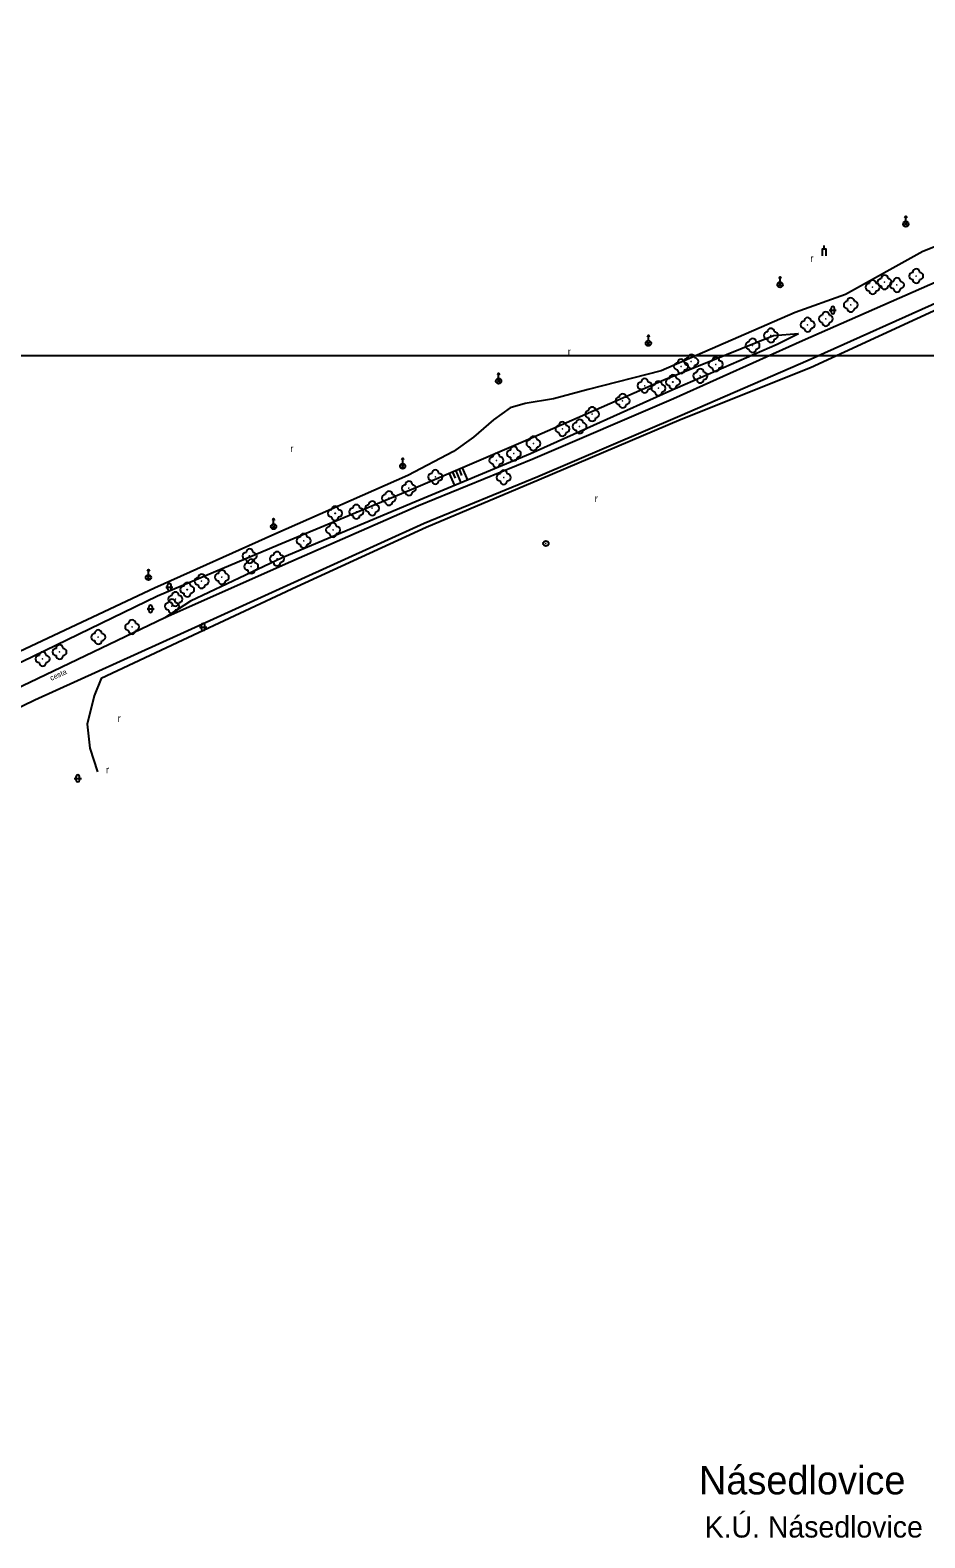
# Model space of a CAD drawing. Extents: x -582188 to -561562, y -1187250 to -1183500.
# Drawn here: x -575605.3 to -575479.1, y -1183916.8 to -1183704.1 of the extents above; entities that cross this region are included whole.
import ezdxf

# ---------------------------------------------------------------- set-up
doc = ezdxf.new("R2010")
doc.units = 0
for name, color, linetype in [('MAP_ZN_BP', 7, 'Continuous'), ('NÁZEV_K_Ú', 7, 'Continuous'), ('NÁZVY_SÍDEL_JEDNOTKY', 7, 'Continuous'), ('POMOC_POPIS', 7, 'Continuous'), ('ROZHRANÍ_PLOCH', 7, 'Continuous'), ('RÁMY_ML', 7, 'Continuous'), ('VÝŠKOPIS', 7, 'Continuous'), ('ZELEŇ', 7, 'Continuous'), ('ZN_BP', 7, 'Continuous'), ('ZN_DOPLŇKOVÉ', 7, 'Continuous'), ('ZN_KULTUR', 7, 'Continuous')]:
    doc.layers.add(name, color=color, linetype=linetype)

msp = doc.modelspace()

# ---------------------------------------------------------------- linework, layer by layer
at = {"layer": 'MAP_ZN_BP'}
for radius in [0.375, 0.0005]:
    msp.add_circle((-575532.59, -1183776.521), radius, dxfattribs=at)
at = {"layer": 'ROZHRANÍ_PLOCH'}
for points in [[(-575405.25, -1183725.47), (-575408.32, -1183724), (-575412.07, -1183723.16), (-575416.62, -1183722.57), (-575422.86, -1183723.19), (-575428.09, -1183724.24), (-575437.53, -1183726.87), (-575450.91, -1183731.38), (-575464.3, -1183736.82), (-575475.92, -1183741.86), (-575495.61, -1183750.72), (-575513.71, -1183758.55), (-575533.73, -1183767.14), (-575549.75, -1183773.69), (-575568.1, -1183782.01), (-575584.15, -1183789.32), (-575604.7, -1183798.61), (-575611.2, -1183801.8), (-575623, -1183807.1)], [(-575467.49, -1183735.19), (-575477.28, -1183739.49), (-575496.38, -1183747.93), (-575514.6, -1183756.12), (-575534.45, -1183764.63), (-575550.56, -1183771.2), (-575569.34, -1183779.46), (-575586.33, -1183787), (-575605.37, -1183796.16), (-575624.34, -1183805.14)]]:
    msp.add_lwpolyline(points, dxfattribs=at)
at = {"layer": 'RÁMY_ML'}
msp.add_lwpolyline([(-575625, -1183750), (-575312.5, -1183750), (-575312.5, -1183500), (-575625, -1183500)], dxfattribs=at)
at = {"layer": 'VÝŠKOPIS'}
for p, q in [((-575545.77, -1183766.46), (-575545.41, -1183767.31)), ((-575545.31, -1183766.26), (-575544.58, -1183767.97)), ((-575544.85, -1183766.06), (-575544.49, -1183766.92)), ((-575544.39, -1183765.87), (-575543.66, -1183767.59)), ((-575546.23, -1183766.65), (-575545.51, -1183768.36))]:
    msp.add_line(p, q, dxfattribs=at)
for points in [[(-575496.97, -1183746.93), (-575500.5, -1183747.22), (-575515.94, -1183753.46), (-575535.79, -1183762.2), (-575551.27, -1183768.8), (-575570.36, -1183776.77), (-575587.4, -1183783.97), (-575606.45, -1183793.21), (-575626.59, -1183801.99), (-575641.16, -1183808.9), (-575655.63, -1183816.92), (-575657.67, -1183817.95), (-575664.01, -1183820.98), (-575677.44, -1183828.13), (-575696.96, -1183838.35), (-575703.98, -1183841.57), (-575709.91, -1183845.1), (-575713.72, -1183846.88), (-575738.08, -1183860.91), (-575740.04, -1183861.21), (-575741.51, -1183861.81), (-575755.36, -1183870.92), (-575771.54, -1183881.3)], [(-575496.97, -1183746.93), (-575499.96, -1183748.45), (-575515.13, -1183755.05), (-575534.75, -1183763.88), (-575550.9, -1183770.6), (-575569.8, -1183778.53), (-575582.71, -1183784.68), (-575586.33, -1183787)]]:
    msp.add_lwpolyline(points, dxfattribs=at)
at = {"layer": 'ZELEŇ'}
for points in [[(-575406.46, -1183706.34), (-575407.38, -1183706.35), (-575409.21, -1183706.88), (-575412.98, -1183708.32), (-575423.9, -1183712.63), (-575434.8, -1183717.33), (-575442.22, -1183720.86), (-575455.74, -1183726.37), (-575468.45, -1183730.94), (-575479.44, -1183735.34)], [(-575403.12, -1183727.66), (-575405.53, -1183726.1), (-575408.6, -1183725.12), (-575416.86, -1183723.49), (-575422.68, -1183723.86), (-575428.06, -1183725.02), (-575437.15, -1183727.59), (-575450.84, -1183732.28), (-575463.96, -1183737.44), (-575475.47, -1183742.64), (-575495.28, -1183751.74), (-575513.51, -1183759.05), (-575533.56, -1183767.53), (-575549.5, -1183774.25), (-575567.73, -1183782.62), (-575583.81, -1183790.18), (-575595.31, -1183795.59), (-575596.33, -1183798.02), (-575597.32, -1183802), (-575596.94, -1183805.42), (-575595.86, -1183808.73)], [(-575479.44, -1183735.34), (-575490.33, -1183741.38), (-575497.44, -1183743.93), (-575516.35, -1183752.16), (-575526.63, -1183754.8), (-575531.51, -1183756.12), (-575535.52, -1183756.75), (-575537.64, -1183757.39), (-575539.98, -1183759.06), (-575542.8, -1183761.54), (-575545.62, -1183763.54), (-575552.08, -1183766.94), (-575570.85, -1183775.2), (-575587.8, -1183782.84), (-575606.78, -1183791.75)]]:
    msp.add_lwpolyline(points, dxfattribs=at)
for centre in [(-575480.36, -1183738.79), (-575486.51, -1183740.36), (-575484.82, -1183739.66), (-575483.08, -1183740.05), (-575489.59, -1183742.86), (-575493.11, -1183744.84), (-575500.86, -1183747.17), (-575495.68, -1183745.66), (-575503.45, -1183748.59), (-575513.53, -1183751.53), (-575512.09, -1183750.85), (-575508.64, -1183751.25), (-575514.68, -1183753.74), (-575510.82, -1183752.88), (-575518.66, -1183754.26), (-575516.72, -1183754.63), (-575521.78, -1183756.4), (-575527.85, -1183760.02), (-575526.07, -1183758.27), (-575530.26, -1183760.37), (-575537.11, -1183763.85), (-575534.35, -1183762.41), (-575539.58, -1183764.8), (-575548.19, -1183767.14), (-575538.55, -1183767.2), (-575554.75, -1183770.14), (-575551.92, -1183768.74), (-575562.34, -1183772.27), (-575559.33, -1183772.05), (-575557.1, -1183771.56), (-575562.62, -1183774.62), (-575566.76, -1183776.14), (-575574.39, -1183778.29), (-575570.52, -1183778.68), (-575578.3, -1183781.28), (-575574.16, -1183779.76), (-575583.19, -1183783.04), (-575581.16, -1183781.85), (-575585.34, -1183785.38), (-575584.86, -1183784.37), (-575595.74, -1183789.73), (-575590.96, -1183788.3), (-575601.2, -1183791.83), (-575603.59, -1183792.82)]:
    msp.add_circle(centre, 0.0005, dxfattribs=at)
for centre, start, end in [((-575484.82, -1183739.16), 0, 179.99999), ((-575480.86, -1183738.79), 89.99999, 269.99999), ((-575480.36, -1183738.29), 0, 179.99999), ((-575479.86, -1183738.79), 270, 89.99999), ((-575487.01, -1183740.36), 89.99999, 269.99999), ((-575486.51, -1183739.86), 0, 179.99999), ((-575486.51, -1183740.86), 179.99999, 359.99999), ((-575486.01, -1183740.36), 270, 89.99999), ((-575485.32, -1183739.66), 89.99999, 269.99999), ((-575484.82, -1183740.16), 179.99999, 359.99999), ((-575484.32, -1183739.66), 270, 89.99999), ((-575483.58, -1183740.05), 89.99999, 269.99999), ((-575483.08, -1183739.55), 0, 179.99999), ((-575483.08, -1183740.55), 179.99999, 359.99999), ((-575482.58, -1183740.05), 270, 89.99999), ((-575480.36, -1183739.29), 179.99999, 359.99999), ((-575490.09, -1183742.86), 89.99999, 269.99999), ((-575489.59, -1183742.36), 0, 179.99999), ((-575489.09, -1183742.86), 270, 89.99999), ((-575496.18, -1183745.66), 89.99999, 269.99999), ((-575495.68, -1183745.16), 0, 179.99999), ((-575495.18, -1183745.66), 270, 89.99999), ((-575493.61, -1183744.84), 89.99999, 269.99999), ((-575493.11, -1183744.34), 0, 179.99999), ((-575492.61, -1183744.84), 270, 89.99999), ((-575489.59, -1183743.36), 179.99999, 359.99999), ((-575501.36, -1183747.17), 89.99999, 269.99999), ((-575500.86, -1183746.67), 0, 179.99999), ((-575500.36, -1183747.17), 270, 89.99999), ((-575495.68, -1183746.16), 179.99999, 359.99999), ((-575493.11, -1183745.34), 179.99999, 359.99999), ((-575503.95, -1183748.59), 89.99999, 269.99999), ((-575503.45, -1183748.09), 0, 179.99999), ((-575503.45, -1183749.09), 179.99999, 359.99999), ((-575502.95, -1183748.59), 270, 89.99999), ((-575500.86, -1183747.67), 179.99999, 359.99999), ((-575514.03, -1183751.53), 89.99999, 269.99999), ((-575513.53, -1183751.03), 0, 179.99999), ((-575512.59, -1183750.85), 89.99999, 269.99999), ((-575513.03, -1183751.53), 270, 89.99999), ((-575512.09, -1183750.35), 0, 179.99999), ((-575512.09, -1183751.35), 179.99999, 359.99999), ((-575511.59, -1183750.85), 270, 89.99999), ((-575509.14, -1183751.25), 89.99999, 269.99999), ((-575508.64, -1183750.75), 0, 179.99999), ((-575508.14, -1183751.25), 270, 89.99999), ((-575518.66, -1183753.76), 0, 179.99999), ((-575516.72, -1183754.13), 0, 179.99999), ((-575515.18, -1183753.74), 89.99999, 269.99999), ((-575514.68, -1183753.24), 0, 179.99999), ((-575514.18, -1183753.74), 270, 89.99999), ((-575513.53, -1183752.03), 179.99999, 359.99999), ((-575511.32, -1183752.88), 89.99999, 269.99999), ((-575510.82, -1183752.38), 0, 179.99999), ((-575510.82, -1183753.38), 179.99999, 359.99999), ((-575510.32, -1183752.88), 270, 89.99999), ((-575508.64, -1183751.75), 179.99999, 359.99999), ((-575521.78, -1183755.9), 0, 179.99999), ((-575519.16, -1183754.26), 89.99999, 269.99999), ((-575518.66, -1183754.76), 179.99999, 359.99999), ((-575518.16, -1183754.26), 270, 89.99999), ((-575517.22, -1183754.63), 89.99999, 269.99999), ((-575516.72, -1183755.13), 179.99999, 359.99999), ((-575516.22, -1183754.63), 270, 89.99999), ((-575514.68, -1183754.24), 179.99999, 359.99999), ((-575526.57, -1183758.27), 89.99999, 269.99999), ((-575526.07, -1183757.77), 0, 179.99999), ((-575525.57, -1183758.27), 270, 89.99999), ((-575522.28, -1183756.4), 89.99999, 269.99999), ((-575521.78, -1183756.9), 179.99999, 359.99999), ((-575521.28, -1183756.4), 270, 89.99999), ((-575530.76, -1183760.37), 89.99999, 269.99999), ((-575530.26, -1183759.87), 0, 179.99999), ((-575529.76, -1183760.37), 270, 89.99999), ((-575528.35, -1183760.02), 89.99999, 269.99999), ((-575527.85, -1183759.52), 0, 179.99999), ((-575527.35, -1183760.02), 270, 89.99999), ((-575526.07, -1183758.77), 179.99999, 359.99999), ((-575534.85, -1183762.41), 89.99999, 269.99999), ((-575534.35, -1183761.91), 0, 179.99999), ((-575533.85, -1183762.41), 270, 89.99999), ((-575530.26, -1183760.87), 179.99999, 359.99999), ((-575527.85, -1183760.52), 179.99999, 359.99999), ((-575540.08, -1183764.8), 89.99999, 269.99999), ((-575539.58, -1183764.3), 0, 179.99999), ((-575539.08, -1183764.8), 270, 89.99999), ((-575537.61, -1183763.85), 89.99999, 269.99999), ((-575537.11, -1183763.35), 0, 179.99999), ((-575537.11, -1183764.35), 179.99999, 359.99999), ((-575536.61, -1183763.85), 270, 89.99999), ((-575534.35, -1183762.91), 179.99999, 359.99999), ((-575548.19, -1183766.64), 0, 179.99999), ((-575539.58, -1183765.3), 179.99999, 359.99999), ((-575538.55, -1183766.7), 0, 179.99999), ((-575552.42, -1183768.74), 89.99999, 269.99999), ((-575551.92, -1183768.24), 0, 179.99999), ((-575551.42, -1183768.74), 270, 89.99999), ((-575548.69, -1183767.14), 89.99999, 269.99999), ((-575548.19, -1183767.64), 179.99999, 359.99999), ((-575547.69, -1183767.14), 270, 89.99999), ((-575539.05, -1183767.2), 89.99999, 269.99999), ((-575538.55, -1183767.7), 179.99999, 359.99999), ((-575538.05, -1183767.2), 270, 89.99999), ((-575557.1, -1183771.06), 0, 179.99999), ((-575555.25, -1183770.14), 89.99999, 269.99999), ((-575554.75, -1183769.64), 0, 179.99999), ((-575554.75, -1183770.64), 179.99999, 359.99999), ((-575554.25, -1183770.14), 270, 89.99999), ((-575551.92, -1183769.24), 179.99999, 359.99999), ((-575562.84, -1183772.27), 89.99999, 269.99999), ((-575562.34, -1183771.77), 0, 179.99999), ((-575562.34, -1183772.77), 179.99999, 359.99999), ((-575561.84, -1183772.27), 270, 89.99999), ((-575559.83, -1183772.05), 89.99999, 269.99999), ((-575559.33, -1183771.55), 0, 179.99999), ((-575559.33, -1183772.55), 179.99999, 359.99999), ((-575558.83, -1183772.05), 270, 89.99999), ((-575557.6, -1183771.56), 89.99999, 269.99999), ((-575557.1, -1183772.06), 179.99999, 359.99999), ((-575556.6, -1183771.56), 270, 89.99999), ((-575563.12, -1183774.62), 89.99999, 269.99999), ((-575562.62, -1183774.12), 0, 179.99999), ((-575562.12, -1183774.62), 270, 89.99999), ((-575567.26, -1183776.14), 89.99999, 269.99999), ((-575566.76, -1183775.64), 0, 179.99999), ((-575566.76, -1183776.64), 179.99999, 359.99999), ((-575566.26, -1183776.14), 270, 89.99999), ((-575562.62, -1183775.12), 179.99999, 359.99999), ((-575574.89, -1183778.29), 89.99999, 269.99999), ((-575574.66, -1183779.76), 89.99999, 269.99999), ((-575574.39, -1183777.79), 0, 179.99999), ((-575574.39, -1183778.79), 179.99999, 359.99999), ((-575574.16, -1183779.26), 0, 179.99999), ((-575573.89, -1183778.29), 270, 89.99999), ((-575573.66, -1183779.76), 270, 89.99999), ((-575571.02, -1183778.68), 89.99999, 269.99999), ((-575570.52, -1183778.18), 0, 179.99999), ((-575570.52, -1183779.18), 179.99999, 359.99999), ((-575570.02, -1183778.68), 270, 89.99999), ((-575581.66, -1183781.85), 89.99999, 269.99999), ((-575581.16, -1183781.35), 0, 179.99999), ((-575580.66, -1183781.85), 270, 89.99999), ((-575578.8, -1183781.28), 89.99999, 269.99999), ((-575578.3, -1183780.78), 0, 179.99999), ((-575577.8, -1183781.28), 270, 89.99999), ((-575574.16, -1183780.26), 179.99999, 359.99999), ((-575584.86, -1183783.87), 0, 179.99999), ((-575583.69, -1183783.04), 89.99999, 269.99999), ((-575583.19, -1183782.54), 0, 179.99999), ((-575582.69, -1183783.04), 270, 89.99999), ((-575581.16, -1183782.35), 179.99999, 359.99999), ((-575578.3, -1183781.78), 179.99999, 359.99999), ((-575585.84, -1183785.38), 89.99999, 269.99999), ((-575585.36, -1183784.37), 89.99999, 269.99999), ((-575585.34, -1183784.88), 0, 179.99999), ((-575584.86, -1183784.87), 179.99999, 359.99999), ((-575584.84, -1183785.38), 270, 89.99999), ((-575584.36, -1183784.37), 270, 89.99999), ((-575583.19, -1183783.54), 179.99999, 359.99999), ((-575590.96, -1183787.8), 0, 179.99999), ((-575585.34, -1183785.88), 179.99999, 359.99999), ((-575596.24, -1183789.73), 89.99999, 269.99999), ((-575595.74, -1183789.23), 0, 179.99999), ((-575595.24, -1183789.73), 270, 89.99999), ((-575591.46, -1183788.3), 89.99999, 269.99999), ((-575590.96, -1183788.8), 179.99999, 359.99999), ((-575590.46, -1183788.3), 270, 89.99999), ((-575603.59, -1183792.32), 0, 179.99999), ((-575601.7, -1183791.83), 89.99999, 269.99999), ((-575601.2, -1183791.33), 0, 179.99999), ((-575600.7, -1183791.83), 270, 89.99999), ((-575595.74, -1183790.23), 179.99999, 359.99999), ((-575604.09, -1183792.82), 89.99999, 269.99999), ((-575603.59, -1183793.32), 179.99999, 359.99999), ((-575603.09, -1183792.82), 270, 89.99999), ((-575601.2, -1183792.33), 179.99999, 359.99999)]:
    msp.add_arc(centre, 0.5, start, end, dxfattribs=at)
at = {"layer": 'ZN_BP'}
for p, q in [((-575481.82, -1183731.075), (-575481.82, -1183730.325)), ((-575482.085, -1183731.714), (-575481.556, -1183731.186)), ((-575481.556, -1183731.718), (-575482.085, -1183731.186)), ((-575499.825, -1183740.284), (-575499.296, -1183739.756)), ((-575499.296, -1183740.288), (-575499.825, -1183739.756)), ((-575499.56, -1183739.645), (-575499.56, -1183738.895)), ((-575518.14, -1183747.905), (-575518.14, -1183747.155)), ((-575518.405, -1183748.544), (-575517.876, -1183748.016)), ((-575517.876, -1183748.548), (-575518.405, -1183748.016)), ((-575539.535, -1183753.864), (-575539.006, -1183753.336)), ((-575539.006, -1183753.868), (-575539.535, -1183753.336)), ((-575539.27, -1183753.225), (-575539.27, -1183752.475)), ((-575553.065, -1183765.874), (-575552.536, -1183765.346)), ((-575552.536, -1183765.878), (-575553.065, -1183765.346)), ((-575552.8, -1183765.235), (-575552.8, -1183764.485)), ((-575571.265, -1183774.404), (-575570.736, -1183773.876)), ((-575570.736, -1183774.408), (-575571.265, -1183773.876)), ((-575571, -1183773.765), (-575571, -1183773.015)), ((-575588.925, -1183781.584), (-575588.396, -1183781.056)), ((-575588.396, -1183781.588), (-575588.925, -1183781.056)), ((-575588.66, -1183780.945), (-575588.66, -1183780.195))]:
    msp.add_line(p, q, dxfattribs=at)
for points in [[(-575481.945, -1183730.575), (-575481.82, -1183730.325), (-575481.695, -1183730.575)], [(-575499.685, -1183739.145), (-575499.56, -1183738.895), (-575499.435, -1183739.145)], [(-575518.265, -1183747.405), (-575518.14, -1183747.155), (-575518.015, -1183747.405)], [(-575539.395, -1183752.725), (-575539.27, -1183752.475), (-575539.145, -1183752.725)], [(-575552.925, -1183764.735), (-575552.8, -1183764.485), (-575552.675, -1183764.735)], [(-575571.125, -1183773.265), (-575571, -1183773.015), (-575570.875, -1183773.265)], [(-575588.785, -1183780.445), (-575588.66, -1183780.195), (-575588.535, -1183780.445)]]:
    msp.add_lwpolyline(points, dxfattribs=at)
for centre in [(-575481.82, -1183731.45), (-575499.56, -1183740.02), (-575518.14, -1183748.28), (-575539.27, -1183753.6), (-575552.8, -1183765.61), (-575571, -1183774.14), (-575588.66, -1183781.32)]:
    msp.add_circle(centre, 0.375, dxfattribs=at)
at = {"layer": 'ZN_DOPLŇKOVÉ'}
msp.add_line((-575493.35, -1183734.96), (-575493.35, -1183734.46), dxfattribs=at)
msp.add_lwpolyline([(-575493.6, -1183735.96), (-575493.6, -1183734.96), (-575493.1, -1183734.96), (-575493.1, -1183735.96)], dxfattribs=at)
at = {"layer": 'ZN_KULTUR'}
for p, q in [((-575492.63, -1183743.6), (-575491.63, -1183743.6)), ((-575492.38, -1183743.85), (-575492.38, -1183743.35)), ((-575491.88, -1183743.85), (-575491.88, -1183743.35)), ((-575586.2, -1183782.67), (-575585.2, -1183782.67)), ((-575585.95, -1183782.92), (-575585.95, -1183782.42)), ((-575585.45, -1183782.92), (-575585.45, -1183782.42)), ((-575588.61, -1183785.99), (-575588.61, -1183785.49)), ((-575588.11, -1183785.99), (-575588.11, -1183785.49)), ((-575588.86, -1183785.74), (-575587.86, -1183785.74)), ((-575581.44, -1183788.31), (-575580.44, -1183788.31)), ((-575581.19, -1183788.56), (-575581.19, -1183788.06)), ((-575580.69, -1183788.56), (-575580.69, -1183788.06)), ((-575599.12, -1183809.67), (-575598.12, -1183809.67)), ((-575598.87, -1183809.92), (-575598.87, -1183809.42)), ((-575598.37, -1183809.92), (-575598.37, -1183809.42))]:
    msp.add_line(p, q, dxfattribs=at)
for centre, start, end in [((-575492.13, -1183743.35), 0, 179.99999), ((-575492.13, -1183743.85), 179.99999, 359.99999), ((-575585.7, -1183782.42), 0, 179.99999), ((-575585.7, -1183782.92), 179.99999, 359.99999), ((-575588.36, -1183785.49), 0, 179.99999), ((-575588.36, -1183785.99), 179.99999, 359.99999), ((-575580.94, -1183788.06), 0, 179.99999), ((-575580.94, -1183788.56), 179.99999, 359.99999), ((-575598.62, -1183809.42), 0, 179.99999), ((-575598.62, -1183809.92), 179.99999, 359.99999)]:
    msp.add_arc(centre, 0.25, start, end, dxfattribs=at)

# ---------------------------------------------------------------- texts
at = {"layer": 'NÁZEV_K_Ú'}
msp.add_text('K.Ú. Násedlovice', height=3, dxfattribs=at).set_placement((-575510.2, -1183916.78))
at = {"layer": 'NÁZVY_SÍDEL_JEDNOTKY'}
msp.add_text('Násedlovice', height=4, dxfattribs=at).set_placement((-575511.01, -1183910.69))
at = {"layer": 'POMOC_POPIS'}
msp.add_text('cesta', height=0.75, rotation=24.32621, dxfattribs=at).set_placement((-575602.36, -1183795.91))
at = {"layer": 'ZN_KULTUR'}
for p in [(-575495.308, -1183736.792), (-575529.518, -1183749.942), (-575568.658, -1183763.632), (-575525.718, -1183770.662), (-575593.018, -1183801.692), (-575594.668, -1183808.952)]:
    msp.add_text('r', height=1, dxfattribs=at).set_placement(p)

doc.saveas('drawing.dxf')
